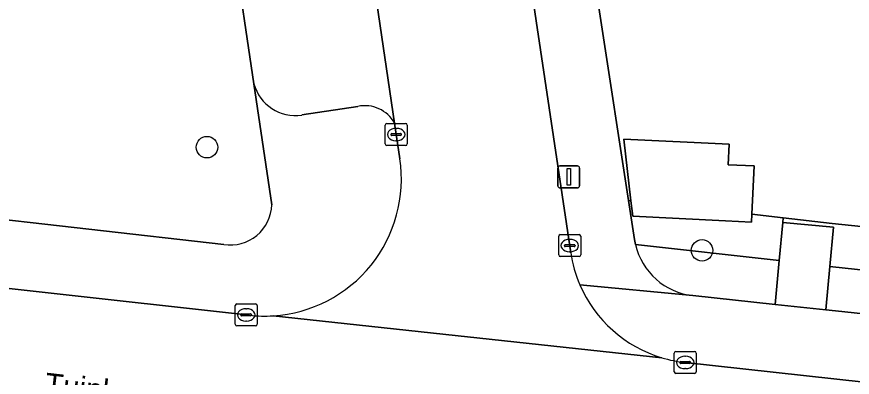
# Model space of a CAD drawing. Extents: x 162026 to 163502, y 387295 to 388169.
# Drawn here: x 162863.01 to 162900.96, y 387403.44 to 387419.8 of the extents above; entities that cross this region are included whole.
import ezdxf

# ---------------------------------------------------------------- set-up
doc = ezdxf.new("R2010")
doc.units = 0
for name, color, linetype in [('IMGEO_Boom', 7, 'Continuous'), ('IMGEO_Erf', 7, 'Continuous'), ('IMGEO_Groenvoorziening', 7, 'Continuous'), ('IMGEO_Kolk', 7, 'Continuous'), ('IMGEO_Lichtmast', 7, 'Continuous'), ('IMGEO_Openbare_ruimte_label', 7, 'Continuous'), ('IMGEO_Pand', 7, 'Continuous'), ('IMGEO_Parkeervlak_open', 7, 'Continuous'), ('IMGEO_Rijbaan_lokaal_open', 7, 'Continuous'), ('IMGEO_Voetpad_open', 7, 'Continuous')]:
    doc.layers.add(name, color=color, linetype=linetype)

msp = doc.modelspace()

# ---------------------------------------------------------------- linework, layer by layer
at = {"layer": 'IMGEO_Boom'}
for centre in [(162871.647, 387413.883), (162894.133, 387409.201)]:
    msp.add_circle(centre, 0.489, dxfattribs=at)
at = {"layer": 'IMGEO_Erf'}
msp.add_lwpolyline([(162888.275, 387427.819), (162890.794, 387411.468), (162890.903, 387411.456), (162890.578, 387414.247), (162895.366, 387414.015), (162895.321, 387413.09), (162896.497, 387413.033), (162896.391, 387410.845), (162897.826, 387410.685), (162900.046, 387410.427), (162902.241, 387410.188)], dxfattribs=at)
at = {"layer": 'IMGEO_Groenvoorziening'}
for points in [[(162870.086, 387441.691), (162868.778, 387441.496), (162861.283, 387440.38), (162860.257, 387430.652), (162859.387, 387422.411), (162858.19, 387411.067), (162860.14, 387410.864), (162872.416, 387409.473)], [(162874.591, 387411.269), (162873.78, 387416.762), (162870.086, 387441.691)], [(162893.722, 387407.147), (162897.455, 387406.746), (162897.643, 387408.743), (162891.109, 387409.471)]]:
    msp.add_lwpolyline(points, dxfattribs=at)
for points in [[(162897.806, 387410.466), (162897.826, 387410.685), (162896.391, 387410.845), (162896.374, 387410.487), (162895.198, 387410.544), (162890.985, 387410.748), (162890.903, 387411.456), (162890.794, 387411.468), (162891.067, 387409.693), (162891.109, 387409.471), (162897.643, 387408.743)], [(162902.241, 387410.188), (162900.046, 387410.427), (162897.826, 387410.685), (162897.806, 387410.466), (162900.11, 387410.248), (162899.941, 387408.477), (162908.748, 387407.519), (162908.959, 387409.457)], [(162908.748, 387407.519), (162899.941, 387408.477), (162899.751, 387406.5), (162900.489, 387406.421), (162908.535, 387405.558)]]:
    msp.add_lwpolyline(points, close=True, dxfattribs=at)
for centre, radius, start, end in [((162872.717, 387411.323), 1.874, 260.7486, 358.3476), ((162894.051, 387410.148), 3.019, 192.9617, 263.7385)]:
    msp.add_arc(centre, radius, start, end, dxfattribs=at)
at = {"layer": 'IMGEO_Kolk'}
for p, q in [((162879.742, 387414.032), (162879.742, 387414.884)), ((162879.817, 387414.958), (162880.669, 387414.958)), ((162880.743, 387414.884), (162880.743, 387414.032)), ((162880.001, 387414.452), (162880.001, 387414.464)), ((162880.439, 387414.415), (162880.041, 387414.415)), ((162880.044, 387414.501), (162880.442, 387414.501)), ((162880.23, 387414.738), (162880.255, 387414.738)), ((162880.485, 387414.464), (162880.485, 387414.452)), ((162880.253, 387414.178), (162880.228, 387414.178)), ((162880.669, 387413.958), (162879.817, 387413.958)), ((162887.622, 387408.992), (162887.622, 387409.844)), ((162887.697, 387409.918), (162888.549, 387409.918)), ((162888.623, 387409.844), (162888.623, 387408.992)), ((162887.924, 387409.461), (162888.322, 387409.461)), ((162888.11, 387409.698), (162888.135, 387409.698)), ((162887.881, 387409.412), (162887.881, 387409.424)), ((162888.319, 387409.375), (162887.921, 387409.375)), ((162888.133, 387409.138), (162888.108, 387409.138)), ((162888.365, 387409.424), (162888.365, 387409.412)), ((162888.549, 387408.918), (162887.697, 387408.918)), ((162872.929, 387405.849), (162872.929, 387406.701)), ((162873.004, 387406.775), (162873.856, 387406.775)), ((162873.417, 387406.555), (162873.442, 387406.555)), ((162873.93, 387406.701), (162873.93, 387405.849)), ((162873.188, 387406.269), (162873.188, 387406.281)), ((162873.626, 387406.232), (162873.228, 387406.232)), ((162873.231, 387406.318), (162873.629, 387406.318)), ((162873.672, 387406.281), (162873.672, 387406.269)), ((162873.856, 387405.775), (162873.004, 387405.775)), ((162873.44, 387405.995), (162873.415, 387405.995)), ((162892.87, 387403.69), (162892.87, 387404.542)), ((162892.945, 387404.616), (162893.797, 387404.616)), ((162893.871, 387404.542), (162893.871, 387403.69)), ((162893.172, 387404.159), (162893.57, 387404.159)), ((162893.358, 387404.396), (162893.383, 387404.396)), ((162893.129, 387404.11), (162893.129, 387404.122)), ((162893.567, 387404.073), (162893.169, 387404.073)), ((162893.381, 387403.836), (162893.356, 387403.836)), ((162893.613, 387404.122), (162893.613, 387404.11)), ((162893.797, 387403.616), (162892.945, 387403.616))]:
    msp.add_line(p, q, dxfattribs=at)
for points in [[(162879.742, 387414.032), (162879.742, 387414.884)], [(162879.817, 387414.958), (162880.669, 387414.958)], [(162880.743, 387414.884), (162880.743, 387414.032)], [(162880.669, 387413.958), (162879.817, 387413.958)], [(162887.622, 387408.992), (162887.622, 387409.844)], [(162887.697, 387409.918), (162888.549, 387409.918)], [(162888.623, 387409.844), (162888.623, 387408.992)], [(162888.549, 387408.918), (162887.697, 387408.918)], [(162872.929, 387405.849), (162872.929, 387406.701)], [(162873.004, 387406.775), (162873.856, 387406.775)], [(162873.93, 387406.701), (162873.93, 387405.849)], [(162873.856, 387405.775), (162873.004, 387405.775)], [(162892.87, 387403.69), (162892.87, 387404.542)], [(162892.945, 387404.616), (162893.797, 387404.616)], [(162893.871, 387404.542), (162893.871, 387403.69)], [(162893.797, 387403.616), (162892.945, 387403.616)]]:
    msp.add_lwpolyline(points, dxfattribs=at)
for centre, radius, start, end in [((162879.819, 387414.882), 0.0765, 91.552, 178.448), ((162879.819, 387414.882), 0.0765, 91.552, 178.448), ((162880.667, 387414.882), 0.0765, 1.552, 88.448), ((162880.667, 387414.882), 0.0765, 1.552, 88.448), ((162880.041, 387414.461), 0.0403, 85.8775, 175.7526), ((162880.038, 387414.451), 0.0366, 178.938, 274.7102), ((162880.442, 387414.458), 0.043, 264.8664, 352.4533), ((162880.446, 387414.463), 0.0386, 1.7309, 96.639), ((162879.819, 387414.034), 0.0765, 181.552, 268.448), ((162879.819, 387414.034), 0.0765, 181.552, 268.448), ((162880.667, 387414.034), 0.0765, 271.552, 358.448), ((162880.667, 387414.034), 0.0765, 271.552, 358.448), ((162887.699, 387409.842), 0.0765, 91.552, 178.448), ((162887.699, 387409.842), 0.0765, 91.552, 178.448), ((162888.547, 387409.842), 0.0765, 1.552, 88.448), ((162888.547, 387409.842), 0.0765, 1.552, 88.448), ((162887.921, 387409.421), 0.0403, 85.8775, 175.7526), ((162888.326, 387409.423), 0.0386, 1.7309, 96.639), ((162887.918, 387409.411), 0.0366, 178.938, 274.7102), ((162888.322, 387409.418), 0.043, 264.8664, 352.4533), ((162887.699, 387408.994), 0.0765, 181.552, 268.448), ((162887.699, 387408.994), 0.0765, 181.552, 268.448), ((162888.547, 387408.994), 0.0765, 271.552, 358.448), ((162888.547, 387408.994), 0.0765, 271.552, 358.448), ((162873.006, 387406.699), 0.0765, 91.552, 178.448), ((162873.006, 387406.699), 0.0765, 91.552, 178.448), ((162873.854, 387406.699), 0.0765, 1.552, 88.448), ((162873.854, 387406.699), 0.0765, 1.552, 88.448), ((162873.228, 387406.278), 0.0403, 85.8775, 175.7526), ((162873.225, 387406.268), 0.0366, 178.938, 274.7102), ((162873.629, 387406.275), 0.043, 264.8664, 352.4533), ((162873.633, 387406.28), 0.0386, 1.7309, 96.639), ((162873.006, 387405.851), 0.0765, 181.552, 268.448), ((162873.006, 387405.851), 0.0765, 181.552, 268.448), ((162873.854, 387405.851), 0.0765, 271.552, 358.448), ((162873.854, 387405.851), 0.0765, 271.552, 358.448), ((162892.947, 387404.54), 0.0765, 91.552, 178.448), ((162892.947, 387404.54), 0.0765, 91.552, 178.448), ((162893.795, 387404.54), 0.0765, 1.552, 88.448), ((162893.795, 387404.54), 0.0765, 1.552, 88.448), ((162893.169, 387404.119), 0.0403, 85.8775, 175.7526), ((162893.574, 387404.121), 0.0386, 1.7309, 96.639), ((162893.166, 387404.109), 0.0366, 178.938, 274.7102), ((162893.57, 387404.116), 0.043, 264.8664, 352.4533), ((162892.947, 387403.692), 0.0765, 181.552, 268.448), ((162892.947, 387403.692), 0.0765, 181.552, 268.448), ((162893.795, 387403.692), 0.0765, 271.552, 358.448), ((162893.795, 387403.692), 0.0765, 271.552, 358.448)]:
    msp.add_arc(centre, radius, start, end, dxfattribs=at)
for centre, major_axis, ratio, start_param, end_param in [((162880.229, 387414.458), (-0.387, 0.002), 0.722429, 4.712389, 7.853982), ((162880.254, 387414.458), (-0.39, 0.002), 0.717154, 1.570796, 4.712389), ((162888.109, 387409.418), (-0.387, 0.002), 0.722429, 4.712389, 7.853982), ((162888.134, 387409.418), (-0.39, 0.002), 0.717154, 1.570796, 4.712389), ((162873.416, 387406.275), (-0.387, 0.002), 0.722429, 4.712389, 7.853982), ((162873.441, 387406.275), (-0.39, 0.002), 0.717154, 1.570796, 4.712389), ((162893.357, 387404.116), (-0.387, 0.002), 0.722429, 4.712389, 7.853982), ((162893.382, 387404.116), (-0.39, 0.002), 0.717154, 1.570796, 4.712389)]:
    msp.add_ellipse(centre, major_axis=major_axis, ratio=ratio, start_param=start_param, end_param=end_param, dxfattribs=at)
at = {"layer": 'IMGEO_Lichtmast'}
for p, q in [((162887.582, 387412.136), (162887.582, 387412.936)), ((162887.582, 387412.936), (162887.582, 387412.136)), ((162887.682, 387413.036), (162888.472, 387413.036)), ((162888.472, 387413.036), (162887.682, 387413.036)), ((162888.572, 387412.936), (162888.572, 387412.136)), ((162888.572, 387412.136), (162888.572, 387412.936)), ((162888.472, 387412.036), (162887.682, 387412.036)), ((162887.682, 387412.036), (162888.472, 387412.036))]:
    msp.add_line(p, q, dxfattribs=at)
msp.add_lwpolyline([(162888.002, 387412.911), (162888.152, 387412.911), (162888.152, 387412.161), (162888.002, 387412.161), (162888.002, 387412.911)], dxfattribs=at)
for centre, start, end in [((162887.682, 387412.936), 90, 180), ((162887.682, 387412.936), 90, 180), ((162888.472, 387412.936), 0, 90), ((162888.472, 387412.936), 360, 90), ((162887.682, 387412.136), 180, 270), ((162887.682, 387412.136), 180, 270), ((162888.472, 387412.136), 270, 0), ((162888.472, 387412.136), 270, 0)]:
    msp.add_arc(centre, 0.1, start, end, dxfattribs=at)
at = {"layer": 'IMGEO_Pand'}
msp.add_lwpolyline([(162895.321, 387413.09), (162895.366, 387414.015), (162890.578, 387414.247), (162890.903, 387411.456), (162890.985, 387410.748), (162895.198, 387410.544), (162896.374, 387410.487), (162896.391, 387410.845), (162896.497, 387413.033)], close=True, dxfattribs=at)
at = {"layer": 'IMGEO_Parkeervlak_open'}
for points in [[(162880.171, 387414.97), (162871.452, 387474.069)], [(162865.924, 387469.823), (162869.763, 387443.869), (162870.086, 387441.691), (162873.78, 387416.762)], [(162875.953, 387415.344), (162878.496, 387415.732)]]:
    msp.add_lwpolyline(points, dxfattribs=at)
for centre, radius, start, end in [((162875.657, 387417.264), 1.943, 194.9732, 278.7735), ((162878.82, 387414.222), 1.544, 28.959, 102.117)]:
    msp.add_arc(centre, radius, start, end, dxfattribs=at)
at = {"layer": 'IMGEO_Rijbaan_lokaal_open'}
for points in [[(162888.17, 387409.097), (162885.812, 387424.895), (162885.273, 387428.505), (162874.599, 387500), (162873.055, 387510.538), (162870.727, 387526.972), (162870.438, 387528.189), (162870.041, 387529.375), (162869.539, 387530.521), (162868.937, 387531.618), (162868.24, 387532.656), (162867.453, 387533.629), (162867.254, 387533.848), (162866.901, 387534.268), (162866.157, 387535.05), (162865.347, 387535.763), (162864.475, 387536.401), (162863.551, 387536.958)], [(162863.916, 387525.164), (162864.059, 387524.158), (162867.5, 387500), (162868.175, 387495.264), (162868.222, 387494.931), (162868.251, 387494.697), (162870.951, 387477.144), (162871.013, 387476.925), (162871.091, 387476.517), (162871.452, 387474.069), (162880.171, 387414.97), (162880.409, 387413.36)], [(162873.58, 387406.257), (162845.312, 387409.398), (162827.355, 387411.393), (162802.386, 387414.167)], [(162892.305, 387404.331), (162874.658, 387406.232)], [(162874.658, 387406.232), (162892.305, 387404.331)], [(162948.718, 387397.998), (162944.484, 387398.477), (162938.15, 387399.194), (162893.367, 387404.116)]]:
    msp.add_lwpolyline(points, dxfattribs=at)
for centre, radius, start, end in [((162874.259, 387412.438), 6.219, 273.6786, 8.5269), ((162894.079, 387409.999), 5.978, 188.6739, 203.248), ((162893.998, 387409.978), 5.895, 203.3728, 253.3066), ((162874.262, 387412.411), 6.192, 263.6763, 273.6667), ((162893.998, 387409.964), 5.882, 253.2701, 263.8404)]:
    msp.add_arc(centre, radius, start, end, dxfattribs=at)
at = {"layer": 'IMGEO_Voetpad_open'}
for points in [[(162881.827, 387470.556), (162881.803, 387470.722), (162881.517, 387472.711), (162878.491, 387493.749), (162878.481, 387493.826), (162878.47, 387494.015), (162877.527, 387500.625), (162877.385, 387501.477), (162877.057, 387503.449), (162873.929, 387524.623), (162871.795, 387527.244), (162870.727, 387526.972), (162873.055, 387510.538), (162874.599, 387500), (162885.273, 387428.505), (162885.812, 387424.895), (162888.17, 387409.097)], [(162891.109, 387409.471), (162891.067, 387409.693), (162890.794, 387411.468), (162888.275, 387427.819), (162887.662, 387432.762), (162887.654, 387432.826), (162886.51, 387439.807), (162886.468, 387440.02), (162886.443, 387440.182), (162886.141, 387442.18), (162882.964, 387463.145), (162882.953, 387463.227), (162881.827, 387470.556)], [(162873.78, 387416.762), (162874.591, 387411.269)], [(162878.496, 387415.732), (162875.953, 387415.344)], [(162880.409, 387413.36), (162880.171, 387414.97)], [(162802.386, 387414.167), (162827.355, 387411.393), (162827.404, 387411.872), (162845.36, 387409.864), (162845.312, 387409.398), (162873.58, 387406.257)], [(162872.416, 387409.473), (162860.14, 387410.864), (162858.19, 387411.067), (162856.472, 387411.246), (162850.272, 387411.886)], [(162923.418, 387403.96), (162912.678, 387405.114), (162908.535, 387405.558), (162900.489, 387406.421), (162899.751, 387406.5), (162897.455, 387406.746), (162893.722, 387407.147), (162888.587, 387407.639)], [(162888.587, 387407.639), (162893.722, 387407.147)], [(162893.367, 387404.116), (162938.15, 387399.194), (162944.484, 387398.477), (162948.718, 387397.998)]]:
    msp.add_lwpolyline(points, dxfattribs=at)
msp.add_lwpolyline([(162899.941, 387408.477), (162900.11, 387410.248), (162897.806, 387410.466), (162897.643, 387408.743), (162897.455, 387406.746), (162899.751, 387406.5)], close=True, dxfattribs=at)
for centre, radius, start, end in [((162875.657, 387417.264), 1.943, 194.9732, 278.7735), ((162878.82, 387414.222), 1.544, 28.959, 102.117), ((162874.259, 387412.438), 6.219, 273.6786, 8.5269), ((162872.717, 387411.323), 1.874, 260.7486, 358.3476), ((162894.051, 387410.148), 3.019, 192.9617, 263.7385), ((162894.079, 387409.999), 5.978, 188.6739, 203.248), ((162893.998, 387409.978), 5.895, 203.3728, 253.3066), ((162874.262, 387412.411), 6.192, 263.6763, 273.6667), ((162893.998, 387409.964), 5.882, 253.2701, 263.8404)]:
    msp.add_arc(centre, radius, start, end, dxfattribs=at)

# ---------------------------------------------------------------- texts
at = {"layer": 'IMGEO_Openbare_ruimte_label'}
msp.add_text('Tuinkersweg', height=1, rotation=353.4509, dxfattribs=at).set_placement((162864.244, 387402.66))

doc.saveas('drawing.dxf')
